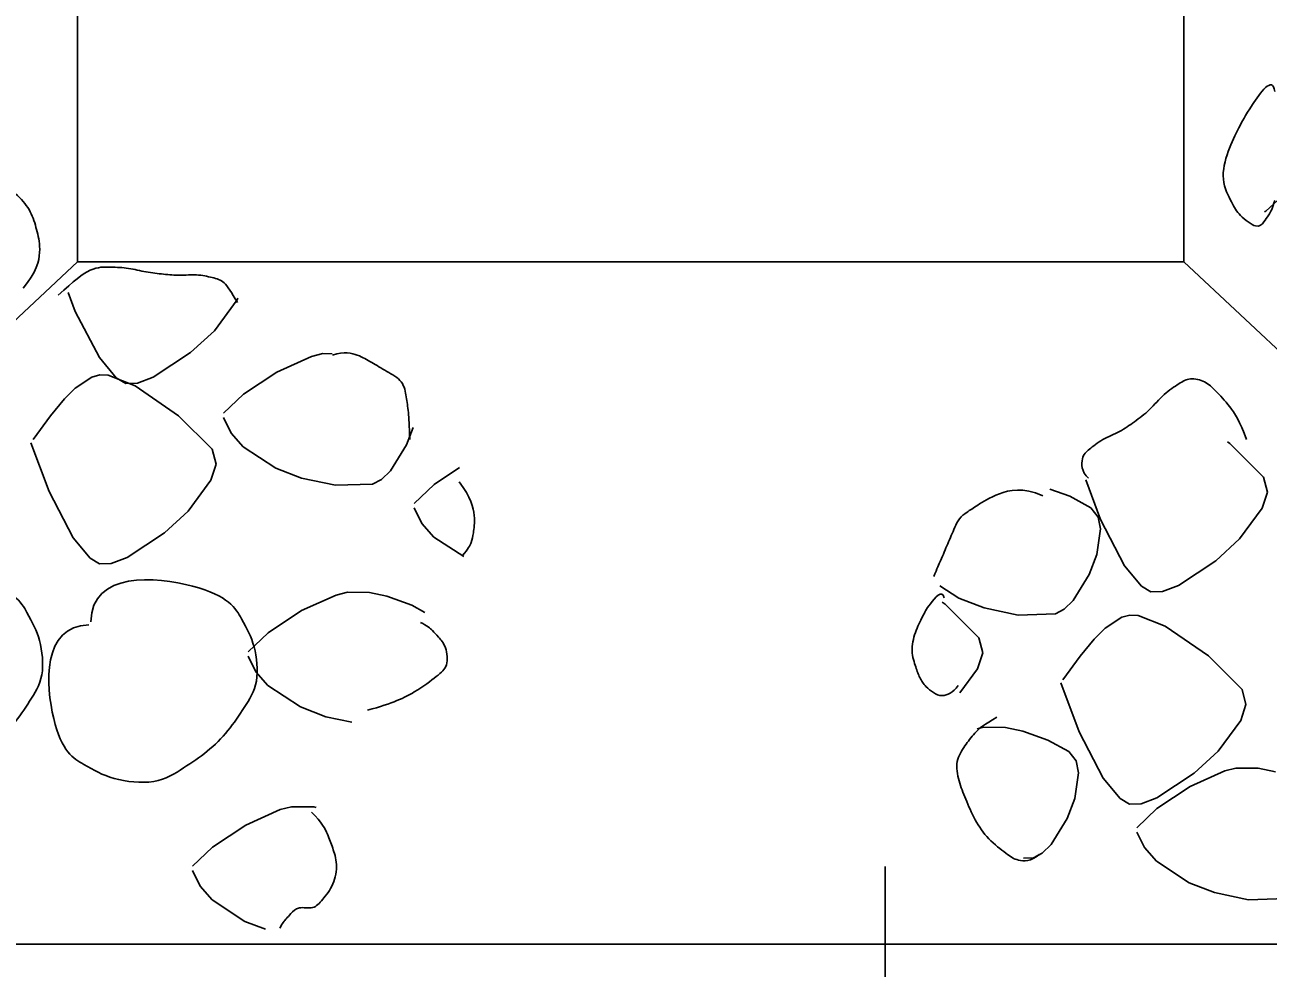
# Model space of a CAD drawing. Extents: x 636183 to 639890, y 299162 to 300538.
# Drawn here: x 638653.3 to 638719.3, y 300331.8 to 300381.9 of the extents above; entities that cross this region are included whole.
import ezdxf

# ---------------------------------------------------------------- set-up
doc = ezdxf.new("R2010")
doc.units = 0
doc.layers.add('Default', color=7, linetype='Continuous')

msp = doc.modelspace()

# ---------------------------------------------------------------- linework, layer by layer
at = {"layer": 'Default'}
for p, q in [((638714.794, 300369.293), (638714.794, 300458.55)), ((638720.414, 300373.147), (638719.148, 300371.983)), ((638719.148, 300371.983), (638719.081, 300371.939)), ((638619.178, 300334.747), (638656.073, 300369.293)), ((638710.541, 300369.293), (638714.794, 300369.293)), ((638751.687, 300334.747), (638714.794, 300369.293)), ((638655.952, 300366.666), (638655.58, 300367.667)), ((638664.572, 300367.365), (638664.543, 300367.269)), ((638664.543, 300367.269), (638663.337, 300365.639)), ((638657.23, 300364.218), (638655.952, 300366.666)), ((638663.337, 300365.639), (638662.07, 300364.474)), ((638658.13, 300363.131), (638657.23, 300364.218)), ((638662.07, 300364.474), (638660.087, 300363.17)), ((638666.656, 300363.444), (638668.491, 300364.272)), ((638668.491, 300364.272), (638669.091, 300364.423)), ((638669.091, 300364.423), (638669.579, 300364.417)), ((638664.881, 300362.27), (638666.656, 300363.444)), ((638655.95, 300362.595), (638656.826, 300363.18)), ((638656.826, 300363.18), (638657.263, 300363.302)), ((638657.263, 300363.302), (638657.694, 300363.282)), ((638657.694, 300363.282), (638659.134, 300362.705)), ((638658.627, 300362.834), (638658.13, 300363.131)), ((638659.248, 300362.851), (638658.627, 300362.834)), ((638660.087, 300363.17), (638659.248, 300362.851)), ((638655.372, 300362.019), (638655.95, 300362.595)), ((638659.134, 300362.705), (638661.436, 300361.127)), ((638663.822, 300361.256), (638664.881, 300362.27)), ((638654.628, 300361.119), (638655.372, 300362.019)), ((638653.708, 300359.868), (638654.628, 300361.119)), ((638661.436, 300361.127), (638663.215, 300359.355)), ((638664.233, 300360.199), (638663.822, 300361.027)), ((638664.867, 300359.473), (638664.233, 300360.199)), ((638673.881, 300360.508), (638673.531, 300359.583)), ((638654.562, 300357.097), (638653.595, 300359.696)), ((638666.604, 300358.336), (638664.867, 300359.473)), ((638673.531, 300359.583), (638672.677, 300358.208)), ((638717.11, 300359.739), (638717.245, 300359.647)), ((638717.245, 300359.647), (638719.024, 300357.874)), ((638663.215, 300359.355), (638663.425, 300358.553)), ((638663.425, 300358.553), (638663.153, 300357.7)), ((638667.954, 300357.819), (638666.604, 300358.336)), ((638672.677, 300358.208), (638672.204, 300357.743)), ((638675.003, 300357.484), (638676.342, 300358.371)), ((638663.153, 300357.7), (638661.947, 300356.069)), ((638669.759, 300357.437), (638667.954, 300357.819)), ((638671.736, 300357.498), (638669.759, 300357.437)), ((638672.204, 300357.743), (638671.736, 300357.498)), ((638673.942, 300356.47), (638675.003, 300357.484)), ((638710.371, 300355.615), (638709.59, 300357.717)), ((638719.024, 300357.874), (638719.234, 300357.071)), ((638655.84, 300354.648), (638654.562, 300357.097)), ((638707.687, 300357.236), (638708.742, 300356.85)), ((638708.742, 300356.85), (638709.854, 300356.245)), ((638719.234, 300357.071), (638718.962, 300356.218)), ((638674.353, 300355.413), (638673.942, 300356.243)), ((638709.854, 300356.245), (638710.249, 300355.746)), ((638718.962, 300356.218), (638717.756, 300354.587)), ((638661.947, 300356.069), (638660.681, 300354.904)), ((638710.249, 300355.746), (638710.371, 300355.116)), ((638711.649, 300353.166), (638710.371, 300355.615)), ((638660.681, 300354.904), (638658.698, 300353.601)), ((638674.987, 300354.687), (638674.353, 300355.413)), ((638710.371, 300355.116), (638710.175, 300353.763)), ((638656.74, 300353.562), (638655.84, 300354.648)), ((638676.569, 300353.654), (638674.987, 300354.687)), ((638717.756, 300354.587), (638716.49, 300353.423)), ((638657.24, 300353.264), (638656.74, 300353.562)), ((638658.698, 300353.601), (638657.86, 300353.282)), ((638710.175, 300353.763), (638709.772, 300352.694)), ((638657.86, 300353.282), (638657.24, 300353.264)), ((638712.549, 300352.08), (638711.649, 300353.166)), ((638716.49, 300353.423), (638714.507, 300352.119)), ((638709.772, 300352.694), (638708.916, 300351.32)), ((638667.962, 300350.782), (638669.796, 300351.61)), ((638669.796, 300351.61), (638670.397, 300351.759)), ((638670.397, 300351.759), (638671.568, 300351.747)), ((638671.568, 300351.747), (638672.486, 300351.557)), ((638672.486, 300351.557), (638673.809, 300351.074)), ((638702.845, 300351.448), (638701.839, 300352.105)), ((638713.048, 300351.782), (638712.549, 300352.08)), ((638713.669, 300351.8), (638713.048, 300351.782)), ((638714.507, 300352.119), (638713.669, 300351.8)), ((638673.809, 300351.074), (638674.511, 300350.692)), ((638701.976, 300351.228), (638702.134, 300351.119)), ((638702.134, 300351.119), (638703.913, 300349.345)), ((638704.193, 300350.931), (638702.845, 300351.448)), ((638705.998, 300350.549), (638704.193, 300350.931)), ((638708.916, 300351.32), (638708.443, 300350.855)), ((638666.189, 300349.608), (638667.962, 300350.782)), ((638707.975, 300350.61), (638705.998, 300350.549)), ((638708.443, 300350.855), (638707.975, 300350.61)), ((638710.621, 300349.845), (638711.498, 300350.43)), ((638711.498, 300350.43), (638711.935, 300350.551)), ((638711.935, 300350.551), (638712.365, 300350.532)), ((638712.365, 300350.532), (638713.804, 300349.954)), ((638665.128, 300348.592), (638666.189, 300349.608)), ((638710.044, 300349.269), (638710.621, 300349.845)), ((638713.804, 300349.954), (638716.108, 300348.376)), ((638703.913, 300349.345), (638704.123, 300348.543)), ((638709.298, 300348.369), (638710.044, 300349.269)), ((638665.539, 300347.535), (638665.128, 300348.365)), ((638704.123, 300348.543), (638703.851, 300347.689)), ((638708.38, 300347.116), (638709.298, 300348.369)), ((638716.108, 300348.376), (638717.887, 300346.603)), ((638703.851, 300347.689), (638702.911, 300346.419)), ((638666.173, 300346.809), (638665.539, 300347.535)), ((638709.234, 300344.344), (638708.267, 300346.946)), ((638667.909, 300345.671), (638666.173, 300346.809)), ((638717.887, 300346.603), (638718.095, 300345.801)), ((638669.26, 300345.155), (638667.909, 300345.671)), ((638718.095, 300345.801), (638717.824, 300344.949)), ((638670.628, 300344.867), (638669.26, 300345.155)), ((638717.824, 300344.949), (638716.619, 300343.317)), ((638703.827, 300344.509), (638704.166, 300344.593)), ((638704.166, 300344.593), (638705.336, 300344.581)), ((638705.336, 300344.581), (638706.254, 300344.391)), ((638706.254, 300344.391), (638707.578, 300343.908)), ((638710.512, 300341.896), (638709.234, 300344.344)), ((638707.578, 300343.908), (638708.687, 300343.305)), ((638708.687, 300343.305), (638709.083, 300342.804)), ((638716.619, 300343.317), (638715.352, 300342.152)), ((638709.083, 300342.804), (638709.204, 300342.176)), ((638716.963, 300342.279), (638717.564, 300342.43)), ((638717.564, 300342.43), (638718.735, 300342.416)), ((638718.735, 300342.416), (638719.653, 300342.226)), ((638709.204, 300342.176), (638709.01, 300340.821)), ((638711.412, 300340.811), (638710.512, 300341.896)), ((638715.352, 300342.152), (638713.369, 300340.848)), ((638715.129, 300341.451), (638716.963, 300342.279)), ((638713.356, 300340.277), (638715.129, 300341.451)), ((638666.835, 300340.23), (638667.436, 300340.379)), ((638667.436, 300340.379), (638668.608, 300340.367)), ((638668.608, 300340.367), (638668.739, 300340.339)), ((638709.01, 300340.821), (638708.605, 300339.754)), ((638711.909, 300340.514), (638711.412, 300340.811)), ((638712.53, 300340.529), (638711.909, 300340.514)), ((638713.369, 300340.848), (638712.53, 300340.529)), ((638665.001, 300339.402), (638666.835, 300340.23)), ((638708.605, 300339.754), (638707.752, 300338.38)), ((638712.295, 300339.263), (638713.356, 300340.277)), ((638663.227, 300338.227), (638665.001, 300339.402)), ((638712.706, 300338.206), (638712.295, 300339.034)), ((638707.752, 300338.38), (638707.278, 300337.914)), ((638662.168, 300337.214), (638663.227, 300338.227)), ((638706.808, 300337.67), (638706.292, 300337.654)), ((638707.278, 300337.914), (638706.808, 300337.67)), ((638713.34, 300337.48), (638712.706, 300338.206)), ((638698.938, 300337.207), (638698.938, 300324.573)), ((638715.076, 300336.342), (638713.34, 300337.48)), ((638662.577, 300336.157), (638662.168, 300336.985)), ((638716.427, 300335.826), (638715.076, 300336.342)), ((638663.211, 300335.428), (638662.577, 300336.157)), ((638718.232, 300335.444), (638716.427, 300335.826)), ((638664.95, 300334.293), (638663.211, 300335.428)), ((638720.209, 300335.505), (638718.232, 300335.444)), ((638666.042, 300333.874), (638664.95, 300334.293)), ((638620.84, 300333.085), (638750.027, 300333.085))]:
    msp.add_line(p, q, dxfattribs=at)
msp.add_lwpolyline([(638714.794, 300458.55), (638656.073, 300458.55), (638656.073, 300369.293), (638710.541, 300369.293)], dxfattribs=at)
for points in [[(638719.621, 300378.342), (638719.501, 300379.202), (638718.169, 300377.294), (638717.754, 300376.477), (638717.106, 300375.2), (638716.72, 300373.618), (638717.38, 300372.37), (638717.688, 300371.789), (638718.719, 300370.988), (638719.06, 300371.436), (638719.282, 300371.729), (638719.514, 300372.149), (638719.621, 300372.556)], [(638653.18, 300367.892), (638653.897, 300368.739), (638654.164, 300369.94), (638653.928, 300370.877), (638653.681, 300371.854), (638653.053, 300372.73), (638652.06, 300373.49), (638651.291, 300374.079), (638650.355, 300374.435), (638649.635, 300374.05), (638648.571, 300373.48), (638647.522, 300372.779), (638646.462, 300372.184), (638645.548, 300371.671), (638644.557, 300371.219), (638643.661, 300370.691), (638643.111, 300370.366), (638643.637, 300369.157), (638644.223, 300368.823)], [(638664.564, 300367.144), (638664.227, 300367.68), (638663.868, 300368.308), (638663.258, 300368.451), (638662.394, 300368.655), (638661.512, 300368.548), (638660.645, 300368.637), (638659.711, 300368.734), (638658.777, 300368.984), (638657.846, 300369.011), (638656.801, 300369.042), (638655.88, 300368.28), (638655.047, 300367.518)], [(638673.709, 300359.866), (638673.675, 300360.615), (638673.643, 300361.36), (638673.523, 300362.106), (638673.382, 300362.981), (638672.477, 300363.483), (638671.656, 300363.971), (638671.007, 300364.357), (638670.239, 300364.545), (638669.604, 300364.345)], [(638718.128, 300359.866), (638717.75, 300360.841), (638717.235, 300361.682), (638716.448, 300362.479), (638715.966, 300362.968), (638715.089, 300363.176), (638714.581, 300362.851), (638713.734, 300362.309), (638712.983, 300361.4), (638712.156, 300360.798), (638711.414, 300360.259), (638710.461, 300359.896), (638709.729, 300359.307), (638709.345, 300358.997), (638709.351, 300358.151), (638709.729, 300357.813)], [(638676.508, 300353.706), (638676.813, 300354.052), (638677.007, 300354.438), (638677.07, 300354.826), (638677.215, 300355.725), (638676.957, 300356.785), (638676.322, 300357.627)], [(638707.304, 300356.879), (638706.248, 300357.35), (638704.824, 300357.016), (638703.757, 300356.32), (638703.286, 300356.013), (638702.845, 300355.685), (638702.637, 300355.2), (638702.45, 300354.765), (638702.264, 300354.33), (638702.077, 300353.894), (638701.891, 300353.459), (638701.704, 300353.023), (638701.518, 300352.587)], [(638645.386, 300350.53), (638645.42, 300353.224), (638652.314, 300352.613), (638653.47, 300350.53), (638654.121, 300349.355), (638654.351, 300347.236), (638653.526, 300345.975), (638652.711, 300344.727), (638651.582, 300343.598), (638650.338, 300342.788), (638648.892, 300341.847), (638646.436, 300342.135), (638645.102, 300342.902), (638643.202, 300343.994), (638642.786, 300350.304), (638645.272, 300350.359)], [(638656.778, 300350.197), (638656.812, 300352.891), (638663.706, 300352.281), (638664.862, 300350.197), (638665.512, 300349.023), (638665.742, 300346.905), (638664.918, 300345.644), (638664.103, 300344.396), (638662.974, 300343.266), (638661.73, 300342.455), (638660.284, 300341.514), (638657.828, 300341.802), (638656.494, 300342.569), (638654.594, 300343.661), (638654.178, 300349.971), (638656.664, 300350.027)], [(638702.077, 300351.467), (638701.969, 300351.927), (638701.19, 300350.998), (638700.958, 300350.534), (638700.508, 300349.633), (638700.288, 300348.627), (638700.584, 300347.734), (638700.752, 300347.227), (638701.088, 300346.734), (638701.518, 300346.429), (638701.881, 300346.171), (638702.547, 300346.415), (638702.823, 300346.803)], [(638671.47, 300345.495), (638672.817, 300345.869), (638674.068, 300346.467), (638675.202, 300347.361), (638675.761, 300347.8), (638675.661, 300348.905), (638675.202, 300349.414), (638674.935, 300349.71), (638674.636, 300349.985), (638674.269, 300350.162)], [(638704.876, 300345.121), (638704.2, 300344.759), (638703.635, 300344.269), (638703.197, 300343.63), (638702.65, 300342.833), (638702.832, 300341.707), (638703.197, 300340.829), (638703.683, 300339.659), (638704.391, 300338.64), (638705.436, 300337.844), (638705.907, 300337.486), (638706.689, 300337.465), (638707.116, 300337.844)], [(638668.485, 300340.083), (638669.046, 300339.54), (638669.383, 300338.868), (638669.604, 300338.218), (638669.895, 300337.363), (638669.706, 300336.22), (638669.044, 300335.417), (638668.619, 300334.9), (638667.774, 300335.121), (638667.365, 300334.671), (638667.157, 300334.442), (638666.949, 300334.205), (638666.803, 300333.925)]]:
    msp.add_open_spline(points, degree=3, dxfattribs=at)

doc.saveas('drawing.dxf')
